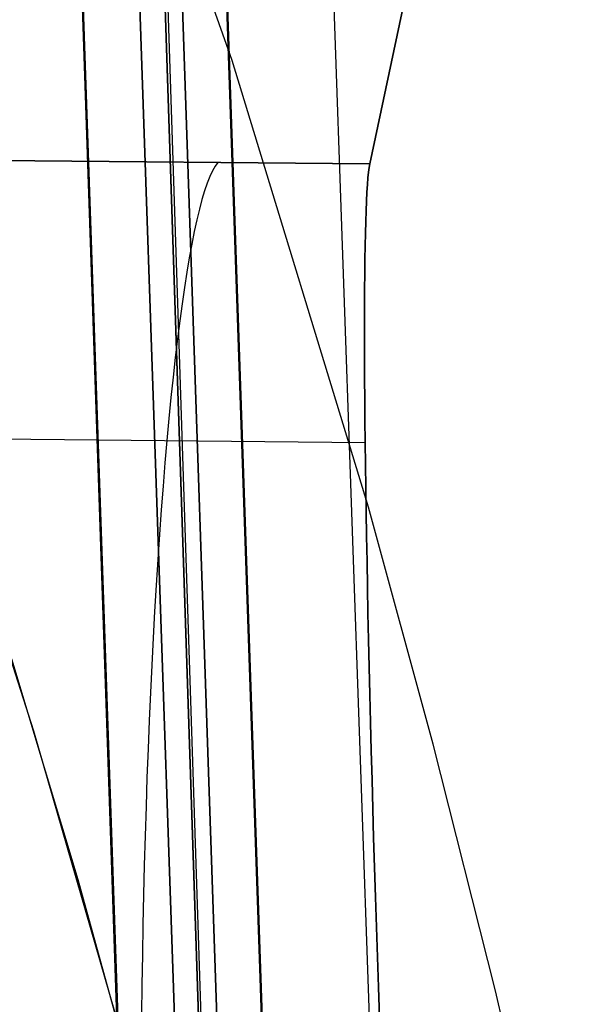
# Model space of a CAD drawing. Header units: millimetres. Extents: x -273 to 273, y -240 to 302.
# Tile 265 of 280: x 228.99 to 235.43, y 182.27 to 193.54. Entities that reach past the tile are written whole.
import ezdxf

# ---------------------------------------------------------------- set-up
doc = ezdxf.new("R2010")
doc.units = ezdxf.units.MM
doc.header["$MEASUREMENT"] = 0
doc.layers.add('IGES level 1', color=7, linetype='Continuous', true_color=0x3e413d)
doc.layers.add('IGES level 2', color=7, linetype='Continuous', true_color=0x008000)

msp = doc.modelspace()

# ---------------------------------------------------------------- linework, layer by layer
at = {"layer": 'IGES level 1'}
for p, q in [((247.446, -233.406, 382.193), (231.162, 234.594, 373.361)), ((245.947, -232.74, 429.967), (230.05, 232.26, 420.031)), ((244.293, -232.761, 431.766), (228.387, 232.216, 421.86)), ((228.387, 232.216, 421.86), (244.293, -232.761, 431.766)), ((242.113, -169.059, 430.428), (228.403, 232.216, 421.861)), ((245.421, -232.73, 431.404), (229.531, 232.247, 421.494)), ((229.531, 232.247, 421.494), (245.421, -232.73, 431.404)), ((245.935, -232.735, 430.335), (230.04, 232.241, 420.422)), ((245.936, -232.735, 430.319), (230.041, 232.241, 420.406)), ((230.041, 232.241, 420.406), (245.936, -232.735, 430.319)), ((232.992, 191.894, 360.96), (240.985, 229.709)), ((240.985, 229.709), (232.992, 191.894, 360.96)), ((228.538, 191.935, 360.571), (232.992, 191.894, 360.96)), ((232.992, 191.894, 360.96), (228.539, 191.935, 360.572)), ((231.253, 191.91, 360.808), (231.223, 191.868, 361.149)), ((231.193, 191.815, 361.488), (231.162, 191.75, 361.825)), ((231.223, 191.868, 361.149), (231.193, 191.815, 361.488)), ((232.977, 191.799, 361.644), (232.971, 191.733, 361.984)), ((232.971, 191.733, 361.984), (232.977, 191.799, 361.644)), ((232.984, 191.852, 361.303), (232.977, 191.799, 361.644)), ((232.977, 191.799, 361.644), (232.984, 191.852, 361.303)), ((232.992, 191.894, 360.96), (232.984, 191.852, 361.303)), ((232.984, 191.852, 361.303), (232.992, 191.894, 360.96)), ((231.162, 191.75, 361.825), (231.132, 191.673, 362.16)), ((232.971, 191.733, 361.984), (232.965, 191.656, 362.32)), ((232.965, 191.656, 362.321), (232.971, 191.733, 361.984)), ((231.102, 191.585, 362.492), (231.073, 191.485, 362.82)), ((231.132, 191.673, 362.16), (231.102, 191.585, 362.492)), ((232.965, 191.656, 362.32), (232.959, 191.568, 362.654)), ((232.959, 191.568, 362.655), (232.965, 191.656, 362.321)), ((231.073, 191.485, 362.82), (231.043, 191.374, 363.145)), ((232.949, 191.357, 363.313), (232.954, 191.468, 362.985)), ((232.954, 191.468, 362.985), (232.95, 191.357, 363.312)), ((232.959, 191.568, 362.654), (232.954, 191.468, 362.985)), ((232.954, 191.468, 362.985), (232.959, 191.568, 362.655)), ((231.043, 191.374, 363.145), (231.014, 191.252, 363.466)), ((232.95, 191.357, 363.312), (232.945, 191.234, 363.636)), ((232.945, 191.234, 363.636), (232.949, 191.357, 363.313)), ((231.014, 191.252, 363.466), (230.985, 191.118, 363.783)), ((232.945, 191.234, 363.636), (232.942, 191.101, 363.954)), ((232.942, 191.101, 363.955), (232.945, 191.234, 363.636)), ((230.985, 191.118, 363.783), (230.956, 190.974, 364.095)), ((232.942, 191.101, 363.954), (232.939, 190.956, 364.268)), ((232.939, 190.957, 364.269), (232.942, 191.101, 363.955)), ((230.956, 190.974, 364.095), (230.928, 190.819, 364.401)), ((232.936, 190.802, 364.577), (232.939, 190.957, 364.269)), ((232.939, 190.956, 364.268), (232.936, 190.801, 364.577)), ((230.928, 190.819, 364.401), (230.9, 190.654, 364.703)), ((232.934, 190.636, 364.881), (232.936, 190.802, 364.577)), ((232.936, 190.801, 364.577), (232.934, 190.636, 364.881)), ((230.9, 190.654, 364.703), (230.873, 190.478, 364.998)), ((232.934, 190.636, 364.881), (232.933, 190.46, 365.178)), ((232.933, 190.46, 365.178), (232.934, 190.636, 364.881)), ((230.873, 190.478, 364.998), (230.846, 190.292, 365.287)), ((232.931, 190.274, 365.47), (232.933, 190.46, 365.178)), ((232.933, 190.46, 365.178), (232.932, 190.274, 365.469)), ((230.846, 190.292, 365.287), (230.819, 190.097, 365.569)), ((232.932, 190.274, 365.469), (232.931, 190.078, 365.754)), ((232.931, 190.078, 365.754), (232.931, 190.274, 365.47)), ((230.819, 190.097, 365.569), (230.793, 189.891, 365.845)), ((232.931, 190.078, 365.754), (232.931, 189.872, 366.032)), ((232.931, 189.873, 366.032), (232.931, 190.078, 365.754)), ((230.793, 189.891, 365.845), (230.767, 189.676, 366.113)), ((232.932, 189.658, 366.303), (232.931, 189.873, 366.032)), ((232.931, 189.872, 366.032), (232.932, 189.657, 366.302)), ((230.767, 189.676, 366.113), (230.743, 189.453, 366.374)), ((232.933, 189.433, 366.566), (232.932, 189.658, 366.303)), ((232.932, 189.657, 366.302), (232.933, 189.433, 366.565)), ((230.743, 189.453, 366.374), (230.718, 189.22, 366.627)), ((232.933, 189.433, 366.565), (232.934, 189.2, 366.821)), ((232.934, 189.2, 366.821), (232.933, 189.433, 366.566)), ((230.718, 189.22, 366.627), (230.695, 188.978, 366.872)), ((232.934, 189.2, 366.821), (232.936, 188.958, 367.068)), ((232.936, 188.959, 367.068), (232.934, 189.2, 366.821)), ((230.695, 188.978, 366.872), (230.672, 188.728, 367.108)), ((232.939, 188.709, 367.306), (232.936, 188.959, 367.068)), ((232.936, 188.958, 367.068), (232.939, 188.708, 367.306)), ((228.566, 188.746, 366.925), (232.939, 188.706, 367.308)), ((230.672, 188.728, 367.108), (230.649, 188.47, 367.336)), ((232.942, 188.451, 367.536), (232.939, 188.709, 367.306)), ((232.939, 188.708, 367.306), (232.942, 188.45, 367.536)), ((230.649, 188.47, 367.336), (230.628, 188.205, 367.555)), ((232.946, 188.185, 367.757), (232.942, 188.451, 367.536)), ((232.942, 188.45, 367.536), (232.946, 188.184, 367.757)), ((230.628, 188.205, 367.555), (230.607, 187.932, 367.764)), ((232.95, 187.911, 367.969), (232.946, 188.185, 367.757)), ((232.946, 188.184, 367.757), (232.95, 187.911, 367.968)), ((230.607, 187.932, 367.764), (230.587, 187.652, 367.964)), ((232.95, 187.911, 367.968), (232.954, 187.631, 368.17)), ((232.954, 187.631, 368.171), (232.95, 187.911, 367.969)), ((230.587, 187.652, 367.964), (230.567, 187.365, 368.154)), ((232.954, 187.631, 368.17), (232.96, 187.344, 368.363)), ((232.96, 187.344, 368.363), (232.954, 187.631, 368.171)), ((230.567, 187.365, 368.154), (230.549, 187.072, 368.335)), ((232.96, 187.344, 368.363), (232.965, 187.05, 368.545)), ((232.965, 187.05, 368.545), (232.96, 187.344, 368.363)), ((230.549, 187.072, 368.335), (230.531, 186.772, 368.505)), ((232.965, 187.05, 368.545), (232.971, 186.75, 368.717)), ((232.971, 186.751, 368.717), (232.965, 187.05, 368.545)), ((230.531, 186.772, 368.505), (230.514, 186.467, 368.664)), ((232.978, 186.445, 368.879), (232.971, 186.751, 368.717)), ((232.971, 186.75, 368.717), (232.978, 186.445, 368.879)), ((230.514, 186.467, 368.664), (230.498, 186.157, 368.813)), ((232.978, 186.445, 368.879), (232.985, 186.134, 369.03)), ((232.985, 186.134, 369.03), (232.978, 186.445, 368.879)), ((230.498, 186.157, 368.813), (230.483, 185.842, 368.952)), ((232.985, 186.134, 369.03), (232.992, 185.819, 369.17)), ((232.992, 185.819, 369.17), (232.985, 186.134, 369.03)), ((230.483, 185.842, 368.952), (230.469, 185.522, 369.079)), ((232.992, 185.819, 369.17), (233, 185.498, 369.299)), ((233, 185.498, 369.299), (232.992, 185.819, 369.17)), ((230.469, 185.522, 369.079), (230.456, 185.197, 369.195)), ((233, 185.498, 369.299), (233.009, 185.174, 369.417)), ((233.009, 185.174, 369.418), (233, 185.498, 369.299)), ((230.456, 185.197, 369.195), (230.444, 184.869, 369.301)), ((233.009, 185.174, 369.417), (233.018, 184.845, 369.525)), ((233.018, 184.845, 369.525), (233.009, 185.174, 369.418)), ((230.444, 184.869, 369.301), (230.433, 184.538, 369.394)), ((233.018, 184.845, 369.525), (233.027, 184.513, 369.62)), ((233.027, 184.513, 369.62), (233.018, 184.845, 369.525)), ((230.433, 184.538, 369.394), (230.422, 184.203, 369.477)), ((233.027, 184.513, 369.62), (233.036, 184.178, 369.704)), ((233.036, 184.178, 369.705), (233.027, 184.513, 369.62)), ((230.422, 184.203, 369.477), (230.413, 183.866, 369.548)), ((233.036, 184.178, 369.704), (233.046, 183.84, 369.777)), ((233.046, 183.84, 369.777), (233.036, 184.178, 369.705)), ((230.413, 183.866, 369.548), (230.405, 183.526, 369.607)), ((233.046, 183.84, 369.777), (233.057, 183.5, 369.838)), ((233.057, 183.5, 369.838), (233.046, 183.84, 369.777)), ((230.405, 183.526, 369.607), (230.397, 183.185, 369.654)), ((233.057, 183.5, 369.838), (233.068, 183.158, 369.887)), ((233.068, 183.158, 369.887), (233.057, 183.5, 369.838)), ((230.397, 183.185, 369.654), (230.391, 182.842, 369.69)), ((233.068, 183.158, 369.887), (233.079, 182.815, 369.925)), ((233.079, 182.815, 369.925), (233.068, 183.158, 369.887)), ((230.391, 182.842, 369.69), (230.386, 182.499, 369.714)), ((233.079, 182.815, 369.925), (233.09, 182.471, 369.95)), ((233.09, 182.471, 369.95), (233.079, 182.815, 369.925)), ((230.386, 182.499, 369.714), (230.382, 182.154, 369.726)), ((233.09, 182.471, 369.95), (233.102, 182.125, 369.964)), ((233.102, 182.125, 369.964), (233.09, 182.471, 369.95))]:
    msp.add_line(p, q, dxfattribs=at)
at = {"layer": 'IGES level 2', "color": 31, "true_color": 0xfabe47}
for p, q in [((244.941, -232.771, 431.829), (229.084, 231.124, 421.952)), ((229.084, 231.124, 421.952), (244.941, -232.771, 431.829)), ((244.612, -227.289, 451.676), (229.687, 222.742, 442.153)), ((229.688, 222.721, 442.154), (244.581, -226.169, 451.654)), ((230.534, 198.173, 432.664), (244.613, -229.718, 441.739)), ((231.419, 193.075, 714.661), (229.752, 197.787, 720.467)), ((232.978, 187.964, 708.666), (231.419, 193.075, 714.661)), ((229.15, 185.399, 701.317), (228.106, 188.657, 705.008)), ((233.717, 185.25, 705.61), (232.978, 187.964, 708.666)), ((228.894, 186.23, 702.246), (229.653, 183.704, 699.445)), ((230.142, 181.962, 697.558), (229.15, 185.399, 701.317)), ((234.43, 182.427, 702.521), (233.717, 185.25, 705.61)), ((229.653, 183.704, 699.445), (230.382, 181.074, 696.609)), ((235.114, 179.491, 699.404), (234.43, 182.427, 702.521))]:
    msp.add_line(p, q, dxfattribs=at)

doc.saveas('drawing.dxf')
